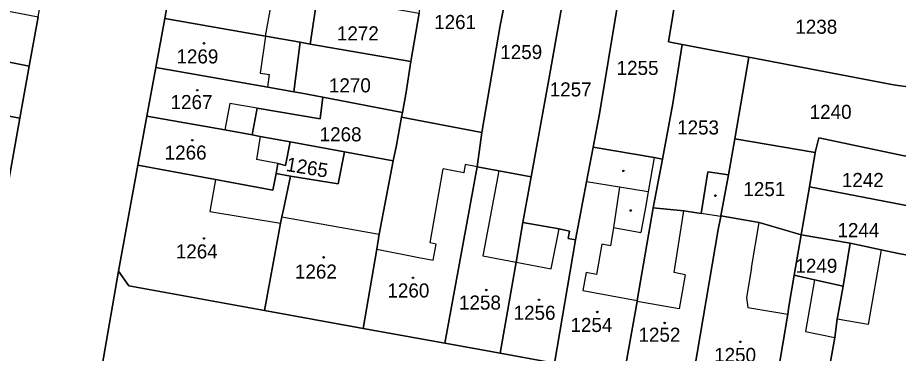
# Model space of a CAD drawing. Extents: x -596233 to -595156, y -1161235 to -1159375.
# Drawn here: x -596061.9 to -595955.6, y -1160417.8 to -1160377.3 of the extents above; entities that cross this region are included whole.
import ezdxf

# ---------------------------------------------------------------- set-up
doc = ezdxf.new("R2010")
doc.units = 0
for name, color, linetype in [('KN_CAR_KR', 7, 'Continuous'), ('KN_KULTURY', 7, 'Continuous'), ('KN_PARC_CIS_POZ', 7, 'Continuous'), ('KN_PARC_CIS_STAV', 7, 'Continuous'), ('KN_PARC_PLOCHA', 7, 'Continuous'), ('parcely_l', 7, 'Continuous')]:
    doc.layers.add(name, color=color, linetype=linetype)

msp = doc.modelspace()

# ---------------------------------------------------------------- linework, layer by layer
at = {"layer": 'KN_CAR_KR'}
for points in [[(-596032.01, -1160379.51), (-596031.2, -1160375.06)], [(-596032.01, -1160379.51), (-596032.67, -1160383.97)], [(-596032.67, -1160383.97), (-596031.52, -1160384.14)], [(-596031.75, -1160385.68), (-596031.52, -1160384.14)], [(-596036.32, -1160387.66), (-596036.92, -1160390.83)], [(-596033.04, -1160388.21), (-596036.32, -1160387.66)], [(-596032.66, -1160391.64), (-596033.12, -1160394.4)], [(-596030.53, -1160394.9), (-596033.12, -1160394.4)], [(-595985.1, -1160394.17), (-595985.84, -1160398.31)], [(-596012.13, -1160404.47), (-596010.58, -1160395.54)], [(-596008.1, -1160395.99), (-596010.58, -1160395.54)], [(-596007.92, -1160395.01), (-596008.1, -1160395.99)], [(-596006.46, -1160395.28), (-596007.92, -1160395.01)], [(-596003.87, -1160395.75), (-596005.81, -1160406.03)], [(-596038.04, -1160396.8), (-596038.73, -1160400.68)], [(-595989.3, -1160397.74), (-595993.27, -1160397.09)], [(-595989.3, -1160397.74), (-595990.03, -1160402.6)], [(-595985.84, -1160398.31), (-595989.3, -1160397.74)], [(-595985.84, -1160398.31), (-595986.17, -1160400.17)], [(-596038.73, -1160400.68), (-596030.2, -1160402.1)], [(-595986.17, -1160400.17), (-595986.71, -1160403.19)], [(-595982.71, -1160408.03), (-595981.52, -1160400.58)], [(-595977.06, -1160401.29), (-595979.43, -1160400.91)], [(-596030.05, -1160401.32), (-596018.32, -1160403.39)], [(-595973.38, -1160407.45), (-595972.43, -1160401.99)], [(-595997.54, -1160407.59), (-595996.56, -1160402.78)], [(-595990.03, -1160402.6), (-595990.37, -1160404.82)], [(-595990.03, -1160402.6), (-595986.71, -1160403.19)], [(-596018.57, -1160405.21), (-596013.51, -1160406.22)], [(-596011.41, -1160404.6), (-596012.13, -1160404.47)], [(-596011.8, -1160406.56), (-596011.41, -1160404.6)], [(-595991.44, -1160404.63), (-595992.08, -1160408.27)], [(-595990.37, -1160404.82), (-595991.44, -1160404.63)], [(-595957.73, -1160405.28), (-595959.27, -1160414.3)], [(-596013.51, -1160406.22), (-596011.8, -1160406.56)], [(-596005.81, -1160406.03), (-596001.77, -1160406.79)], [(-596001.77, -1160406.79), (-595997.54, -1160407.59)], [(-595973.38, -1160407.45), (-595973.99, -1160411.04)], [(-595993.31, -1160408.05), (-595993.72, -1160410.22)], [(-595992.08, -1160408.27), (-595993.31, -1160408.05)], [(-595981.39, -1160408.3), (-595982.71, -1160408.03)], [(-595981.39, -1160408.3), (-595982.08, -1160412.42)], [(-595965.75, -1160408.93), (-595966.87, -1160415.16)], [(-595993.72, -1160410.22), (-595987.15, -1160411.41)], [(-595982.08, -1160412.42), (-595987.17, -1160411.52)], [(-595973.99, -1160411.04), (-595973.8, -1160412.27)], [(-595973.8, -1160412.27), (-595968.97, -1160413.07)], [(-595959.27, -1160414.3), (-595963.01, -1160413.67)], [(-595966.87, -1160415.16), (-595963.32, -1160415.87)]]:
    msp.add_lwpolyline(points, dxfattribs=at)
at = {"layer": 'KN_KULTURY'}
for centre, radius in [((-596039.45, -1160380.38), 0.09), ((-596039.45, -1160380.38), 0.0398), ((-596040.26, -1160386.04), 0.09), ((-596040.26, -1160386.04), 0.0398), ((-596040.86, -1160392.07), 0.09), ((-596040.86, -1160392.07), 0.0398), ((-595988.82, -1160395.77), 0.09), ((-595988.82, -1160395.77), 0.0398), ((-595977.72, -1160398.76), 0.09), ((-595977.72, -1160398.76), 0.0398), ((-595987.94, -1160400.55), 0.09), ((-595987.94, -1160400.55), 0.0398), ((-596039.43, -1160403.92), 0.09), ((-596039.43, -1160403.92), 0.0398), ((-596025, -1160406.2), 0.09), ((-596025, -1160406.2), 0.0398), ((-596014.23, -1160408.67), 0.09), ((-596014.23, -1160408.67), 0.0398), ((-596005.38, -1160410.15), 0.09), ((-596005.38, -1160410.15), 0.0398), ((-595999.01, -1160411.32), 0.09), ((-595999.01, -1160411.32), 0.0398), ((-595991.97, -1160412.79), 0.09), ((-595991.97, -1160412.79), 0.0398), ((-595983.85, -1160414.12), 0.09), ((-595983.85, -1160414.12), 0.0398), ((-595974.71, -1160416.4), 0.09), ((-595974.71, -1160416.4), 0.0398)]:
    msp.add_circle(centre, radius, dxfattribs=at)
at = {"layer": 'KN_PARC_PLOCHA'}
for points in [[(-596078.2, -1160481.08), (-596076.55, -1160471.65), (-596074.68, -1160461.38), (-596073.5, -1160454.91), (-596072.27, -1160448.03), (-596071.02, -1160441.09), (-596070.2, -1160436.27), (-596067.62, -1160422.46), (-596064.75, -1160406.64), (-596061.65, -1160389.43), (-596060.53, -1160383.14), (-596059.45, -1160377.18), (-596057.9, -1160368.56), (-596056.32, -1160359.91), (-596054.15, -1160348.06), (-596051.45, -1160333.26), (-596049.89, -1160324.4), (-596046.93, -1160308.68)], [(-596031.98, -1160310.07), (-596034.31, -1160322.87), (-596036.37, -1160334.12), (-596037.36, -1160339.56), (-596038.36, -1160345.07), (-596039.96, -1160353.97), (-596040.97, -1160359.56), (-596042.04, -1160365.51), (-596043.11, -1160371.43), (-596044.18, -1160377.38), (-596045.26, -1160383.28), (-596046.35, -1160389.19), (-596047.43, -1160395.09), (-596049.77, -1160407.86), (-596052.82, -1160425.52), (-596056.21, -1160443.78), (-596057.37, -1160450.2), (-596058.49, -1160456.6), (-596059.65, -1160462.92), (-596060.82, -1160469.25), (-596061.89, -1160474.89)], [(-596052.82, -1160425.52), (-596049.77, -1160407.86), (-596048.5, -1160409.64), (-596032.13, -1160412.62), (-596026.17, -1160413.71), (-596020.23, -1160414.79), (-596010.38, -1160416.55), (-596003.69, -1160417.78), (-595997.16, -1160418.98)]]:
    msp.add_lwpolyline(points, dxfattribs=at)
for points in [[(-596002.94, -1160366.62), (-596001.43, -1160366.87), (-596003.69, -1160378.24), (-596005.9, -1160391.16), (-596015.59, -1160389.28), (-596015.48, -1160388.72), (-596015.08, -1160386.51), (-596014.48, -1160382.58), (-596013.48, -1160376.74), (-596012.46, -1160370.76), (-596011.33, -1160364.95)], [(-595994.84, -1160367.94), (-595997.81, -1160384.74), (-595999.95, -1160396.49), (-596003.87, -1160395.75), (-596006.46, -1160395.28), (-596005.9, -1160391.16), (-596003.69, -1160378.24), (-596001.43, -1160366.87)], [(-595988.46, -1160369.19), (-595991.71, -1160388.89), (-595992.47, -1160392.9), (-595993.27, -1160397.09), (-595994.6, -1160404.11), (-595995.51, -1160403.94), (-595995.34, -1160403.04), (-595996.56, -1160402.78), (-596000.95, -1160401.99), (-595999.95, -1160396.49), (-595997.81, -1160384.74), (-595994.84, -1160367.94)], [(-595986.45, -1160369.58), (-595981.76, -1160370.4), (-595983.4, -1160380.2), (-595981.73, -1160380.52), (-595982.87, -1160387.66), (-595984.12, -1160394.34), (-595985.1, -1160394.17), (-595992.47, -1160392.9), (-595991.71, -1160388.89), (-595988.46, -1160369.19)], [(-595978.26, -1160371.01), (-595965.67, -1160373.22), (-595962.73, -1160373.73), (-595954.71, -1160375.09), (-595950.82, -1160375.97), (-595947.03, -1160376.54), (-595948.21, -1160383.39), (-595948.77, -1160386.63), (-595951.3, -1160386.17), (-595953.93, -1160385.7), (-595956.25, -1160385.38), (-595973.67, -1160382.06), (-595981.73, -1160380.52), (-595983.4, -1160380.2), (-595981.76, -1160370.4)], [(-596028.74, -1160374.03), (-596025.73, -1160374.56), (-596026.62, -1160380.47), (-596027.42, -1160380.33), (-596027.83, -1160380.24), (-596032.01, -1160379.51), (-596044.18, -1160377.38), (-596043.11, -1160371.43), (-596033.78, -1160373.13), (-596029.8, -1160373.84)], [(-596059.45, -1160377.18), (-596060.53, -1160383.14), (-596076.2, -1160380.03), (-596077.83, -1160379.68), (-596077.44, -1160377.29), (-596076.34, -1160377.51), (-596075.76, -1160374.02), (-596073.01, -1160374.56), (-596071.81, -1160374.79)], [(-596013.48, -1160376.74), (-596014.48, -1160382.58), (-596026.62, -1160380.47), (-596025.73, -1160374.56)], [(-596027.83, -1160380.24), (-596028.59, -1160386.24), (-596031.75, -1160385.68), (-596045.26, -1160383.28), (-596044.18, -1160377.38), (-596032.01, -1160379.51)], [(-596060.53, -1160383.14), (-596061.65, -1160389.43), (-596071.04, -1160387.67), (-596073.7, -1160387.18), (-596075.57, -1160386.83), (-596077.51, -1160386.46), (-596076.53, -1160381.91), (-596076.2, -1160380.03)], [(-596026.62, -1160380.47), (-596014.48, -1160382.58), (-596015.08, -1160386.51), (-596015.48, -1160388.72), (-596025.09, -1160386.89), (-596027.63, -1160386.41), (-596028.34, -1160386.28), (-596028.59, -1160386.24), (-596027.83, -1160380.24), (-596027.42, -1160380.33)], [(-595973.67, -1160382.06), (-595975.37, -1160391.9), (-595976.15, -1160396.26), (-595978.65, -1160395.89), (-595979.43, -1160400.91), (-595981.52, -1160400.58), (-595985.22, -1160400.25), (-595984.12, -1160394.34), (-595982.87, -1160387.66), (-595981.73, -1160380.52)], [(-595951.3, -1160386.17), (-595952.87, -1160394.33), (-595955.16, -1160393.93), (-595965.24, -1160391.78), (-595965.67, -1160393.56), (-595975.37, -1160391.9), (-595973.67, -1160382.06), (-595956.25, -1160385.38), (-595953.93, -1160385.7)], [(-596028.59, -1160386.24), (-596028.34, -1160386.28), (-596027.63, -1160386.41), (-596025.09, -1160386.89), (-596025.42, -1160389.49), (-596033.04, -1160388.21), (-596033.63, -1160391.43), (-596036.92, -1160390.83), (-596046.35, -1160389.19), (-596045.26, -1160383.28), (-596031.75, -1160385.68)], [(-596077.51, -1160386.46), (-596075.57, -1160386.83), (-596073.7, -1160387.18), (-596071.04, -1160387.67), (-596061.65, -1160389.43), (-596064.75, -1160406.64), (-596083.53, -1160403.16), (-596081.8, -1160393.82), (-596080.91, -1160388.92), (-596080.37, -1160385.93)], [(-596015.48, -1160388.72), (-596015.59, -1160389.28), (-596016.23, -1160392.66), (-596016.6, -1160394.56), (-596022.49, -1160393.48), (-596029.03, -1160392.28), (-596032.66, -1160391.64), (-596033.63, -1160391.43), (-596033.04, -1160388.21), (-596025.42, -1160389.49), (-596025.09, -1160386.89)], [(-596033.63, -1160391.43), (-596032.66, -1160391.64), (-596029.03, -1160392.28), (-596029.59, -1160395.13), (-596030.53, -1160394.9), (-596030.75, -1160396.1), (-596031.13, -1160398.09), (-596038.04, -1160396.8), (-596047.43, -1160395.09), (-596046.35, -1160389.19), (-596036.92, -1160390.83)], [(-596005.9, -1160391.16), (-596006.46, -1160395.28), (-596010.38, -1160416.55), (-596020.23, -1160414.79), (-596018.57, -1160405.21), (-596018.32, -1160403.39), (-596016.6, -1160394.56), (-596016.23, -1160392.66), (-596015.59, -1160389.28)], [(-596022.49, -1160393.48), (-596023.25, -1160397.34), (-596029.02, -1160396.4), (-596030.75, -1160396.1), (-596030.53, -1160394.9), (-596029.59, -1160395.13), (-596029.03, -1160392.28)], [(-595965.67, -1160393.56), (-595966.36, -1160397.68), (-595967.39, -1160403.48), (-595972.43, -1160401.99), (-595977.05, -1160401.18), (-595976.15, -1160396.26), (-595975.37, -1160391.9)], [(-595952.87, -1160394.33), (-595953.27, -1160396.87), (-595953.78, -1160400.11), (-595954.06, -1160400.06), (-595966.36, -1160397.68), (-595965.67, -1160393.56), (-595965.24, -1160391.78), (-595955.16, -1160393.93)], [(-596016.6, -1160394.56), (-596018.32, -1160403.39), (-596018.57, -1160405.21), (-596020.23, -1160414.79), (-596026.17, -1160413.71), (-596032.13, -1160412.62), (-596030.43, -1160403.22), (-596030.2, -1160402.1), (-596030.05, -1160401.32), (-596029.86, -1160400.44), (-596029.02, -1160396.4), (-596023.25, -1160397.34), (-596022.49, -1160393.48)], [(-595984.12, -1160394.34), (-595985.22, -1160400.25), (-595987.15, -1160411.41), (-595987.17, -1160411.52), (-595988.78, -1160420.51), (-595997.16, -1160418.98), (-595994.6, -1160404.11), (-595993.27, -1160397.09), (-595992.47, -1160392.9), (-595985.1, -1160394.17)], [(-596030.75, -1160396.1), (-596029.02, -1160396.4), (-596029.86, -1160400.44), (-596030.05, -1160401.32), (-596030.2, -1160402.1), (-596030.43, -1160403.22), (-596032.13, -1160412.62), (-596048.5, -1160409.64), (-596049.77, -1160407.86), (-596047.43, -1160395.09), (-596038.04, -1160396.8), (-596031.13, -1160398.09)], [(-595999.95, -1160396.49), (-596000.95, -1160401.99), (-596001.77, -1160406.79), (-596003.69, -1160417.78), (-596010.38, -1160416.55), (-596006.46, -1160395.28), (-596003.87, -1160395.75)], [(-595976.15, -1160396.26), (-595977.05, -1160401.18), (-595977.06, -1160401.29), (-595977.38, -1160402.86), (-595980.63, -1160422.01), (-595988.78, -1160420.51), (-595987.17, -1160411.52), (-595987.15, -1160411.41), (-595985.22, -1160400.25), (-595981.52, -1160400.58), (-595979.43, -1160400.91), (-595978.65, -1160395.89)], [(-595953.78, -1160400.11), (-595952.44, -1160400.37), (-595953.12, -1160404.25), (-595953.45, -1160406.13), (-595955.62, -1160405.72), (-595957.73, -1160405.28), (-595961.46, -1160404.5), (-595967.39, -1160403.48), (-595966.36, -1160397.68), (-595954.06, -1160400.06)], [(-595994.6, -1160404.11), (-595997.16, -1160418.98), (-596003.69, -1160417.78), (-596001.77, -1160406.79), (-596000.95, -1160401.99), (-595996.56, -1160402.78), (-595995.34, -1160403.04), (-595995.51, -1160403.94)], [(-595967.39, -1160403.48), (-595968.23, -1160408.37), (-595968.85, -1160412.12), (-595968.97, -1160413.07), (-595970.81, -1160423.79), (-595980.63, -1160422.01), (-595977.38, -1160402.86), (-595977.06, -1160401.29), (-595977.05, -1160401.18), (-595972.43, -1160401.99)], [(-595961.46, -1160404.5), (-595962.31, -1160409.7), (-595965.75, -1160408.93), (-595968.23, -1160408.37), (-595967.39, -1160403.48)], [(-595953.45, -1160406.13), (-595950.04, -1160406.78), (-595936.95, -1160409.15), (-595939.41, -1160423.53), (-595939.26, -1160423.56), (-595939.92, -1160427.22), (-595940.11, -1160427.36), (-595942.85, -1160429.21), (-595943.06, -1160428.96), (-595959.01, -1160425.93), (-595964.91, -1160424.86), (-595963.32, -1160415.87), (-595963.01, -1160413.67), (-595962.31, -1160409.7), (-595961.46, -1160404.5), (-595957.73, -1160405.28), (-595955.62, -1160405.72)], [(-595962.31, -1160409.7), (-595963.01, -1160413.67), (-595963.32, -1160415.87), (-595964.91, -1160424.86), (-595970.81, -1160423.79), (-595968.97, -1160413.07), (-595968.85, -1160412.12), (-595968.23, -1160408.37), (-595965.75, -1160408.93)]]:
    msp.add_lwpolyline(points, close=True, dxfattribs=at)
at = {"layer": 'parcely_l'}
for points in [[(-596001.43, -1160366.87), (-596003.69, -1160378.24), (-596005.9, -1160391.16)], [(-595999.95, -1160396.49), (-595997.81, -1160384.74), (-595994.84, -1160367.94)], [(-595988.46, -1160369.19), (-595991.71, -1160388.89), (-595992.47, -1160392.9)], [(-595981.76, -1160370.4), (-595983.4, -1160380.2), (-595981.73, -1160380.52)], [(-596043.11, -1160371.43), (-596044.18, -1160377.38)], [(-596026.62, -1160380.47), (-596025.73, -1160374.56)], [(-596060.53, -1160383.14), (-596059.45, -1160377.18)], [(-596044.18, -1160377.38), (-596045.26, -1160383.28)], [(-596027.83, -1160380.24), (-596032.01, -1160379.51), (-596044.18, -1160377.38)], [(-596013.48, -1160376.74), (-596014.48, -1160382.58)], [(-596076.2, -1160380.03), (-596060.53, -1160383.14)], [(-596027.83, -1160380.24), (-596028.59, -1160386.24)], [(-596026.62, -1160380.47), (-596027.42, -1160380.33), (-596027.83, -1160380.24)], [(-596014.48, -1160382.58), (-596026.62, -1160380.47)], [(-595984.12, -1160394.34), (-595982.87, -1160387.66), (-595981.73, -1160380.52)], [(-595981.73, -1160380.52), (-595973.67, -1160382.06)], [(-596015.48, -1160388.72), (-596015.08, -1160386.51), (-596014.48, -1160382.58)], [(-595975.37, -1160391.9), (-595973.67, -1160382.06)], [(-595973.67, -1160382.06), (-595956.25, -1160385.38), (-595953.93, -1160385.7), (-595951.3, -1160386.17)], [(-596060.53, -1160383.14), (-596061.65, -1160389.43)], [(-596045.26, -1160383.28), (-596046.35, -1160389.19)], [(-596045.26, -1160383.28), (-596031.75, -1160385.68), (-596028.59, -1160386.24)], [(-596028.59, -1160386.24), (-596028.34, -1160386.28), (-596027.63, -1160386.41), (-596025.09, -1160386.89)], [(-596061.65, -1160389.43), (-596071.04, -1160387.67), (-596073.7, -1160387.18), (-596075.57, -1160386.83), (-596077.51, -1160386.46)], [(-596025.09, -1160386.89), (-596025.42, -1160389.49), (-596033.04, -1160388.21), (-596033.63, -1160391.43)], [(-596025.09, -1160386.89), (-596015.48, -1160388.72)], [(-596061.65, -1160389.43), (-596064.75, -1160406.64)], [(-596046.35, -1160389.19), (-596047.43, -1160395.09)], [(-596046.35, -1160389.19), (-596036.92, -1160390.83), (-596033.63, -1160391.43)], [(-596016.6, -1160394.56), (-596016.23, -1160392.66), (-596015.59, -1160389.28)], [(-596015.59, -1160389.28), (-596015.48, -1160388.72)], [(-596005.9, -1160391.16), (-596015.59, -1160389.28)], [(-596033.63, -1160391.43), (-596032.66, -1160391.64), (-596029.03, -1160392.28)], [(-596005.9, -1160391.16), (-596006.46, -1160395.28)], [(-596030.75, -1160396.1), (-596030.53, -1160394.9), (-596029.59, -1160395.13), (-596029.03, -1160392.28)], [(-596029.03, -1160392.28), (-596022.49, -1160393.48)], [(-595975.37, -1160391.9), (-595976.15, -1160396.26)], [(-595965.67, -1160393.56), (-595975.37, -1160391.9)], [(-595952.87, -1160394.33), (-595955.16, -1160393.93), (-595965.24, -1160391.78), (-595965.67, -1160393.56)], [(-596029.02, -1160396.4), (-596023.25, -1160397.34), (-596022.49, -1160393.48)], [(-596022.49, -1160393.48), (-596016.6, -1160394.56)], [(-595992.47, -1160392.9), (-595993.27, -1160397.09), (-595994.6, -1160404.11)], [(-595984.12, -1160394.34), (-595985.1, -1160394.17), (-595992.47, -1160392.9)], [(-595966.36, -1160397.68), (-595965.67, -1160393.56)], [(-596016.6, -1160394.56), (-596018.32, -1160403.39), (-596018.57, -1160405.21), (-596020.23, -1160414.79)], [(-595985.22, -1160400.25), (-595984.12, -1160394.34)], [(-596047.43, -1160395.09), (-596049.77, -1160407.86)], [(-596047.43, -1160395.09), (-596038.04, -1160396.8), (-596031.13, -1160398.09), (-596030.75, -1160396.1)], [(-596010.38, -1160416.55), (-596006.46, -1160395.28)], [(-596006.46, -1160395.28), (-596003.87, -1160395.75), (-595999.95, -1160396.49)], [(-596032.13, -1160412.62), (-596030.43, -1160403.22), (-596030.2, -1160402.1), (-596030.05, -1160401.32), (-596029.86, -1160400.44), (-596029.02, -1160396.4)], [(-596029.02, -1160396.4), (-596030.75, -1160396.1)], [(-596000.95, -1160401.99), (-595999.95, -1160396.49)], [(-595976.15, -1160396.26), (-595978.65, -1160395.89), (-595979.43, -1160400.91), (-595981.52, -1160400.58), (-595985.22, -1160400.25)], [(-595976.15, -1160396.26), (-595977.05, -1160401.18)], [(-595966.36, -1160397.68), (-595967.39, -1160403.48)], [(-595953.78, -1160400.11), (-595954.06, -1160400.06), (-595966.36, -1160397.68)], [(-595988.78, -1160420.51), (-595987.17, -1160411.52), (-595987.15, -1160411.41), (-595985.22, -1160400.25)], [(-596003.69, -1160417.78), (-596001.77, -1160406.79), (-596000.95, -1160401.99)], [(-596000.95, -1160401.99), (-595996.56, -1160402.78), (-595995.34, -1160403.04), (-595995.51, -1160403.94), (-595994.6, -1160404.11)], [(-595980.63, -1160422.01), (-595977.38, -1160402.86), (-595977.06, -1160401.29), (-595977.05, -1160401.18)], [(-595977.05, -1160401.18), (-595972.43, -1160401.99), (-595967.39, -1160403.48)], [(-595994.6, -1160404.11), (-595997.16, -1160418.98)], [(-595967.39, -1160403.48), (-595968.23, -1160408.37)], [(-595967.39, -1160403.48), (-595961.46, -1160404.5)], [(-595961.46, -1160404.5), (-595962.31, -1160409.7)], [(-595961.46, -1160404.5), (-595957.73, -1160405.28), (-595955.62, -1160405.72), (-595953.45, -1160406.13)], [(-596052.82, -1160425.52), (-596049.77, -1160407.86)], [(-596049.77, -1160407.86), (-596048.5, -1160409.64), (-596032.13, -1160412.62)], [(-595968.23, -1160408.37), (-595968.85, -1160412.12), (-595968.97, -1160413.07), (-595970.81, -1160423.79)], [(-595962.31, -1160409.7), (-595965.75, -1160408.93), (-595968.23, -1160408.37)], [(-595964.91, -1160424.86), (-595963.32, -1160415.87), (-595963.01, -1160413.67), (-595962.31, -1160409.7)], [(-596020.23, -1160414.79), (-596026.17, -1160413.71), (-596032.13, -1160412.62)], [(-596020.23, -1160414.79), (-596010.38, -1160416.55)], [(-596010.38, -1160416.55), (-596003.69, -1160417.78)], [(-595997.16, -1160418.98), (-596003.69, -1160417.78)]]:
    msp.add_lwpolyline(points, dxfattribs=at)

# ---------------------------------------------------------------- texts
at = {"layer": 'KN_PARC_CIS_POZ'}
for s, p in [('1261', (-596011.6666, -1160378.66)), ('1238', (-595968.0766, -1160379.23)), ('1272', (-596023.4066, -1160380.03)), ('1259', (-596003.6866, -1160382.28)), ('1255', (-595989.6466, -1160384.2)), ('1270', (-596024.3666, -1160386.3)), ('1257', (-595997.7166, -1160386.79)), ('1240', (-595966.3466, -1160389.5)), ('1268', (-596025.4866, -1160392.21)), ('1253', (-595982.3466, -1160391.38)), ('1242', (-595962.4666, -1160397.72)), ('1251', (-595974.3466, -1160398.82)), ('1244', (-595962.9966, -1160403.77)), ('1249', (-595968.0666, -1160408.07))]:
    msp.add_text(s, height=1.7, dxfattribs=at).set_placement(p)
msp.add_text('1265', height=1.7, rotation=350.629102, dxfattribs=at).set_placement((-596029.625, -1160395.7725))
at = {"layer": 'KN_PARC_CIS_STAV'}
for s, p in [('1269', (-596042.7666, -1160382.81)), ('1267', (-596043.4766, -1160388.32)), ('1266', (-596044.1866, -1160394.41)), ('1264', (-596042.8466, -1160406.34)), ('1262', (-596028.4666, -1160408.77)), ('1260', (-596017.3066, -1160411.05)), ('1258', (-596008.6666, -1160412.51)), ('1256', (-596002.0766, -1160413.74)), ('1254', (-595995.2166, -1160415.21)), ('1252', (-595987.0066, -1160416.39)), ('1250', (-595977.8766, -1160418.83))]:
    msp.add_text(s, height=1.7, dxfattribs=at).set_placement(p)

doc.saveas('drawing.dxf')
